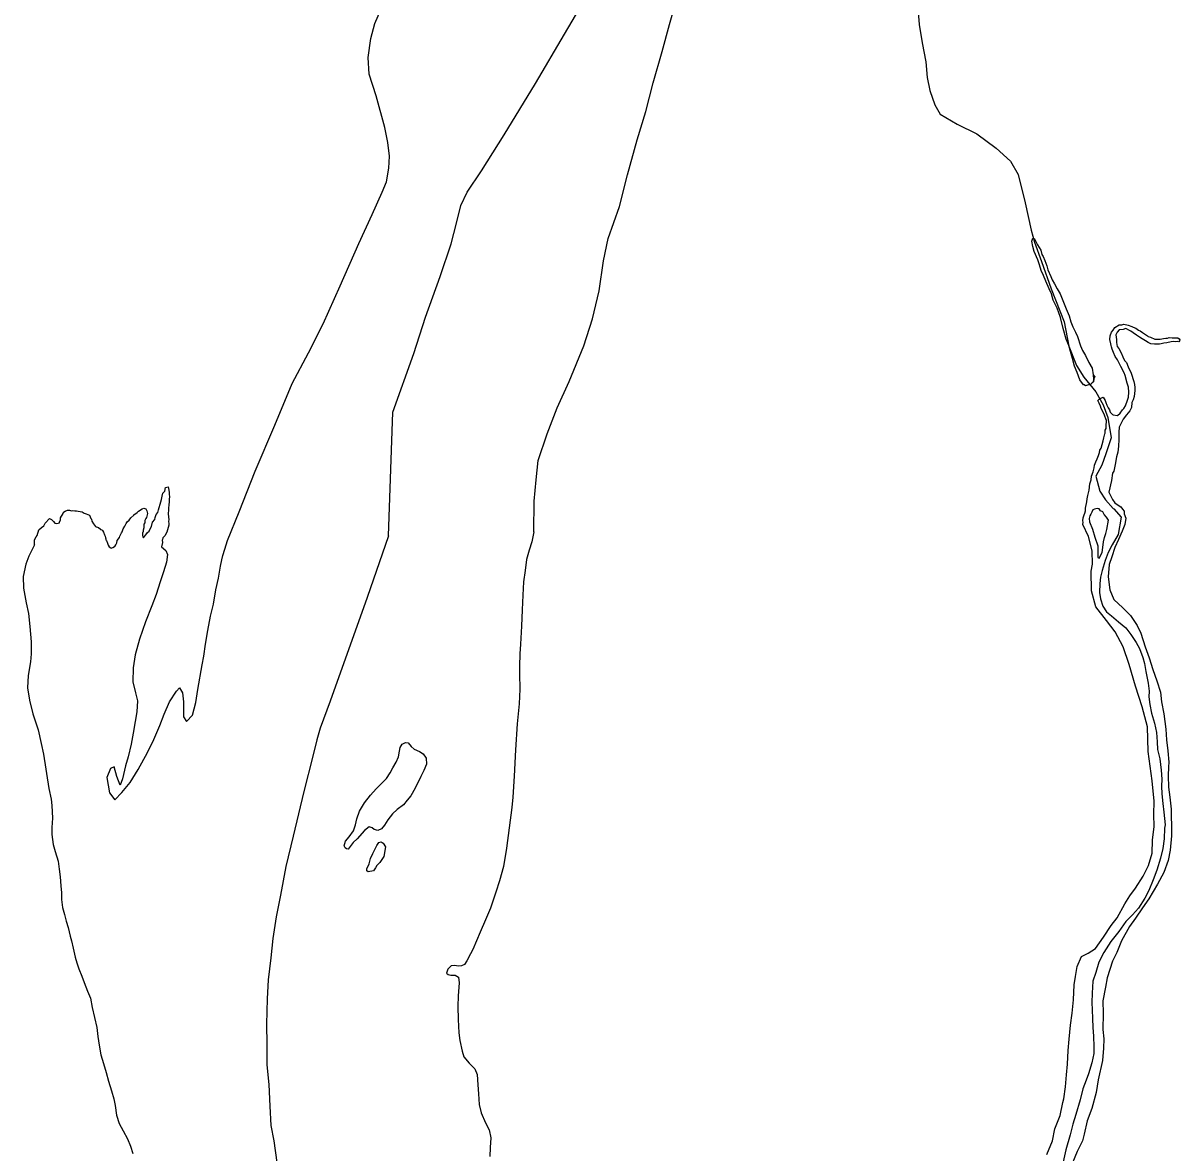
# Model space of a CAD drawing. Extents: x -83719 to 153526, y -11835 to 11446.
# Drawn here: x 1400.5 to 1543.1, y -1261.5 to -1122.3 of the extents above; entities that cross this region are included whole.
import ezdxf

# ---------------------------------------------------------------- set-up
doc = ezdxf.new("R2010")
doc.units = 0
doc.layers.add('Level 2', color=7, linetype='Continuous')
doc.layers.add('Level 9', color=7, linetype='Continuous')

msp = doc.modelspace()

# ---------------------------------------------------------------- linework, layer by layer
at = {"layer": 'Level 2'}
for points in [[(1445.58, -1185.46), (1446.1, -1170.24), (1448.72, -1163), (1450.16, -1158.52), (1451.95, -1153.51), (1453.3, -1149.47), (1453.98, -1146.95), (1454.5, -1144.76), (1455.3, -1143.11), (1457.05, -1140.47), (1459.85, -1136.03), (1463.72, -1129.7), (1467.29, -1123.64), (1470.12, -1118.77)], [(1510.79, -1119.87), (1511.01, -1122.44), (1511.36, -1124.7), (1511.81, -1127.03), (1511.98, -1128.96), (1512.31, -1130.59), (1512.92, -1132.35), (1513.57, -1133.51), (1515.67, -1134.73), (1518.12, -1135.92), (1520.49, -1137.67), (1522.26, -1139.3), (1523.19, -1140.92), (1524.06, -1144.44), (1524.8, -1147.8), (1525.2, -1149.26), (1526.08, -1151.65), (1527.28, -1155.03)], [(1527.28, -1155.03), (1528.87, -1159.11), (1529.46, -1162.1), (1530.41, -1164.49), (1531.31, -1165.9), (1532.78, -1167.74), (1533.68, -1169.33), (1534.24, -1170.89), (1534.66, -1173.38), (1534, -1175.37), (1533.5, -1176.75), (1532.79, -1178.1), (1533.26, -1179.96), (1533.95, -1181.05), (1534.91, -1182.1), (1535.01, -1182.14)], [(1535.9, -1183.16), (1535.55, -1185.31), (1534.78, -1186.59), (1534.3, -1187.51), (1533.93, -1188.52), (1533.56, -1189.73), (1533.34, -1190.57), (1533.26, -1191.34), (1533.22, -1192.44), (1533.37, -1193.24), (1533.66, -1194.16), (1534.11, -1194.85), (1534.72, -1195.34), (1535.57, -1196.05), (1536.46, -1196.83), (1537.11, -1197.65), (1537.74, -1198.6), (1538.15, -1199.36), (1538.58, -1200.45), (1538.76, -1201.22), (1538.95, -1202.21), (1539.25, -1203.61), (1539.35, -1204.61), (1539.33, -1205.31), (1539.42, -1206.27), (1539.64, -1207.34), (1540.01, -1208.56), (1540.27, -1209.72), (1540.33, -1210.86), (1540.38, -1211.79), (1540.68, -1212.95), (1540.84, -1214.35), (1540.9, -1215.45), (1540.89, -1216.32), (1540.91, -1217.25), (1541.04, -1218.45), (1541.17, -1219.51), (1541.31, -1221.08), (1541.25, -1221.51), (1541.21, -1222.82), (1541.04, -1224.02), (1540.74, -1225.2), (1540.31, -1226.68), (1539.84, -1227.86), (1539.3, -1229.2), (1538.82, -1230.15), (1538.02, -1231.37), (1537.31, -1232.19), (1536.46, -1233.01), (1535.62, -1234.23), (1534.62, -1235.49), (1533.78, -1236.81), (1533.15, -1238.03), (1532.78, -1239.3), (1532.4, -1240.35), (1532.31, -1241.82), (1532.3, -1242.99), (1532.32, -1243.89), (1532.38, -1244.95), (1532.41, -1246.09), (1532.5, -1247.15), (1532.53, -1248.45), (1532.52, -1249.29), (1532.28, -1250.43), (1531.88, -1251.77), (1531.6, -1252.55), (1531.19, -1253.63), (1530.85, -1255), (1530.3, -1256.78), (1529.96, -1257.99), (1529.62, -1259.3), (1529.1, -1261.15), (1528.74, -1262.63)], [(1535.01, -1182.14), (1535.9, -1183.16)], [(1445.58, -1185.46), (1442.96, -1193.06), (1438.4, -1205.85), (1437.15, -1209.16), (1436.75, -1210.63), (1436.24, -1212.64)], [(1436.24, -1212.64), (1435.13, -1217), (1433.83, -1222.49), (1432.93, -1226.24), (1432.27, -1229.78), (1431.74, -1232.42), (1431.33, -1235.1), (1431.06, -1237.47), (1430.75, -1240.21), (1430.61, -1242.55), (1430.55, -1245.65), (1430.57, -1248.15), (1430.6, -1250.66), (1430.83, -1253.09), (1430.96, -1255.76), (1431.08, -1258.16), (1431.44, -1260.06), (1431.83, -1262.72), (1432.55, -1265.7)]]:
    msp.add_lwpolyline(points, dxfattribs=at)
at = {"layer": 'Level 9'}
for points in [[(1425.73, -1186.03), (1427.17, -1182.5), (1429.16, -1177.48), (1431.58, -1171.82), (1433.7, -1166.69), (1435.72, -1162.91), (1437.52, -1159.33), (1439.62, -1154.64), (1441.94, -1149.44), (1443.57, -1145.87), (1444.81, -1143.1), (1445.35, -1141.85), (1445.61, -1140.14), (1445.72, -1138.67), (1445.48, -1136.97), (1445.11, -1135.14), (1444.06, -1131.22), (1443.21, -1128.57), (1443.06, -1126.53), (1443.42, -1124.19), (1443.91, -1122.34), (1444.7, -1120.42)], [(1463.49, -1184.96), (1463.52, -1181.19), (1463.77, -1178.58), (1464.02, -1176.17), (1465.15, -1172.9), (1466.38, -1169.7), (1467.85, -1166.46), (1469.66, -1162.05), (1470.72, -1158.72), (1471.55, -1155.26), (1472.1, -1151.57), (1472.68, -1148.82), (1474.06, -1144.88), (1475.05, -1140.98), (1476.22, -1136.65), (1477.29, -1133.15), (1478.21, -1129.62), (1479.3, -1125.76), (1480.23, -1122.46), (1480.79, -1120.45)], [(1531.26, -1166.87), (1530.81, -1166.25), (1530.46, -1165.32), (1530.14, -1164.56), (1529.89, -1163.63), (1529.67, -1162.76), (1529.46, -1162), (1529.14, -1161.24), (1528.75, -1159.91), (1528.42, -1158.58), (1528, -1157.39), (1527.51, -1156.43), (1527.33, -1155.66), (1527.02, -1155.04), (1526.6, -1154.08), (1526.31, -1153.38), (1526.03, -1152.75), (1525.85, -1152.05), (1525.61, -1151.46), (1525.19, -1150.43), (1525.01, -1149.8), (1524.89, -1149.14), (1525.02, -1148.8), (1525.22, -1148.86), (1525.6, -1149.59), (1525.98, -1150.28), (1526.13, -1150.78), (1526.3, -1151.04), (1526.51, -1151.54), (1526.72, -1152.2), (1526.87, -1152.67), (1527.22, -1153.5), (1527.39, -1153.93), (1527.67, -1154.42), (1528.01, -1155.02), (1528.39, -1155.64), (1528.61, -1156.24), (1528.89, -1156.87), (1529.13, -1157.5), (1529.48, -1158.36), (1529.7, -1159.09), (1529.94, -1159.72), (1530.26, -1160.35), (1530.5, -1160.91), (1530.89, -1162.07), (1531.14, -1162.63), (1531.52, -1163.23), (1531.9, -1164.09), (1532.32, -1164.81), (1532.47, -1165.61), (1532.48, -1166.18), (1532.48, -1166.28), (1532.44, -1166.33)], [(1531.19, -1184.08), (1531.21, -1183.78), (1531.17, -1183.61), (1531.2, -1183.25), (1531.32, -1182.88), (1531.42, -1182.67), (1531.51, -1182.4), (1531.51, -1182.07), (1531.66, -1181.3), (1531.72, -1180.9), (1531.81, -1180.49), (1531.96, -1179.86), (1532.04, -1179.05), (1532.2, -1178.55), (1532.26, -1178.11), (1532.45, -1177.57), (1532.57, -1177.07), (1532.63, -1176.77), (1532.76, -1176.36), (1532.95, -1175.96), (1533.1, -1175.55), (1533.23, -1175.18), (1533.29, -1174.92), (1533.42, -1174.65), (1533.54, -1174.21), (1533.7, -1173.77), (1533.76, -1173.4), (1533.88, -1172.9), (1533.91, -1172.8), (1533.94, -1172.43), (1534.07, -1172.26), (1534.06, -1172.03), (1534.11, -1171.19), (1534.05, -1171.16), (1533.83, -1170.59), (1533.69, -1170.23), (1533.42, -1169.77), (1533.35, -1169.47), (1533.2, -1169.1), (1533.03, -1168.81), (1533.19, -1168.64), (1533.39, -1168.5), (1533.69, -1168.39), (1533.93, -1168.79), (1534, -1169.05), (1534.14, -1169.35), (1534.28, -1169.68), (1534.45, -1169.95), (1534.56, -1170.24), (1534.7, -1170.41), (1534.83, -1170.51), (1534.93, -1170.54), (1535.43, -1170.63), (1535.76, -1170.35), (1536.05, -1169.94), (1536.22, -1169.77), (1536.44, -1169.44), (1536.69, -1168.73), (1536.79, -1168.39), (1536.84, -1167.76), (1536.8, -1167.16), (1536.65, -1166.66), (1536.4, -1165.69), (1536.26, -1165.36), (1535.84, -1164.6), (1535.6, -1164.11), (1535.43, -1163.78), (1535.18, -1163.35), (1534.94, -1162.89), (1534.8, -1162.45), (1534.69, -1162.16), (1534.66, -1162.02), (1534.62, -1161.79), (1534.51, -1161.26), (1534.53, -1160.82), (1534.72, -1160.35), (1534.92, -1160.11), (1535.14, -1159.81), (1535.64, -1159.46), (1535.97, -1159.46), (1536.23, -1159.38), (1536.77, -1159.51), (1537.21, -1159.66), (1537.37, -1159.76), (1537.71, -1159.89), (1538.05, -1160.11), (1538.25, -1160.21), (1538.55, -1160.4), (1539.13, -1160.82), (1539.23, -1160.92), (1539.53, -1160.98), (1540.07, -1161.21), (1540.7, -1161.23), (1541.14, -1161.15), (1541.4, -1161.11), (1541.63, -1161.1), (1541.83, -1161.03), (1542.17, -1161.06), (1542.47, -1161.05), (1542.63, -1161.08), (1542.87, -1161.05)], [(1542.87, -1161.05), (1543.07, -1161.17), (1543.14, -1161.31), (1543.11, -1161.44), (1543.01, -1161.54), (1542.88, -1161.51), (1542.61, -1161.55), (1542.31, -1161.52), (1542.08, -1161.56), (1541.55, -1161.67), (1541.15, -1161.72), (1540.85, -1161.79), (1540.62, -1161.83), (1540.35, -1161.83), (1540.02, -1161.84), (1539.55, -1161.82), (1539.25, -1161.66), (1538.91, -1161.43), (1538.5, -1161.17), (1538.17, -1160.98), (1537.8, -1160.75), (1537.39, -1160.43), (1537.08, -1160.23), (1536.92, -1160.17), (1536.48, -1159.91), (1536.15, -1160.02), (1535.65, -1160.1), (1535.42, -1160.37), (1535.26, -1160.71), (1535.31, -1161.27), (1535.31, -1161.34), (1535.31, -1161.64), (1535.39, -1162.14), (1535.63, -1162.4), (1535.91, -1162.93), (1536.12, -1163.39), (1536.33, -1163.86), (1536.57, -1164.09), (1536.78, -1164.65), (1537.13, -1165.41), (1537.48, -1166.44), (1537.45, -1166.44), (1537.55, -1166.81), (1537.6, -1167.17), (1537.57, -1167.57), (1537.52, -1168.28), (1537.39, -1168.71), (1537.23, -1169.05), (1537.18, -1169.65), (1536.96, -1170.06), (1536.57, -1170.54), (1536.14, -1171.11), (1535.67, -1172.09), (1535.61, -1172.69), (1535.6, -1173.6), (1535.58, -1174.4), (1535.5, -1175.17), (1535.34, -1175.74), (1535.16, -1176.68), (1534.98, -1177.49), (1534.85, -1177.76), (1534.7, -1178.66), (1534.4, -1180.1), (1534.61, -1180.57), (1534.82, -1181), (1535.13, -1181.39), (1535.53, -1181.68), (1535.87, -1181.91), (1536.07, -1182.17), (1536.28, -1182.44), (1536.29, -1182.74), (1536.47, -1183.28)], [(1532.47, -1165.61), (1532.64, -1165.88), (1532.54, -1166.14), (1532.48, -1166.48), (1532.32, -1166.62), (1532.06, -1166.86), (1531.86, -1166.86), (1531.49, -1166.97), (1531.36, -1166.87), (1531.26, -1166.87)], [(1416.06, -1184.88), (1416.22, -1184.61), (1416.38, -1184.34), (1416.5, -1183.8), (1416.76, -1183.46), (1416.82, -1183.23), (1416.95, -1182.86), (1417.14, -1182.58), (1417.24, -1182.28), (1417.3, -1181.98), (1417.45, -1181.58), (1417.61, -1181), (1417.7, -1180.6), (1417.76, -1180.2), (1417.99, -1179.96), (1418.11, -1179.52), (1418.44, -1179.42), (1418.52, -1179.85), (1418.56, -1180.12), (1418.56, -1180.42), (1418.6, -1180.58), (1418.54, -1181.02), (1418.55, -1181.25), (1418.49, -1181.69), (1418.46, -1182.02), (1418.47, -1182.29), (1418.41, -1182.72), (1418.45, -1183.16), (1418.49, -1183.46), (1418.46, -1183.69), (1418.5, -1183.93), (1418.51, -1184.16), (1418.32, -1184.73), (1418.26, -1185), (1418.03, -1185.47), (1417.77, -1185.71), (1417.71, -1185.91), (1417.68, -1186.01), (1417.74, -1186.29)], [(1401.95, -1186.6), (1401.96, -1186.49), (1401.93, -1186.25), (1401.95, -1185.95), (1402.14, -1185.58), (1402.27, -1185.41), (1402.49, -1184.74), (1402.82, -1184.43), (1403.08, -1184.22), (1403.24, -1183.92), (1403.8, -1183.34), (1404.03, -1183.47), (1404.27, -1183.7), (1404.47, -1183.89), (1404.71, -1183.95), (1405.01, -1183.85), (1405.01, -1183.78), (1405.13, -1183.48), (1405.16, -1183.24), (1405.48, -1182.73), (1405.51, -1182.57), (1405.71, -1182.43), (1406.01, -1182.32), (1406.24, -1182.32), (1406.51, -1182.38), (1406.67, -1182.34), (1406.91, -1182.4), (1407.14, -1182.4), (1407.34, -1182.43), (1407.58, -1182.46), (1407.81, -1182.52), (1408.05, -1182.68), (1408.32, -1182.74), (1408.72, -1182.93), (1408.89, -1183.33), (1408.96, -1183.43), (1409.03, -1183.66), (1409.21, -1183.99), (1409.34, -1184.16), (1409.45, -1184.32), (1409.55, -1184.38), (1409.72, -1184.41), (1409.85, -1184.45), (1410.09, -1184.64), (1410.09, -1184.67), (1410.26, -1184.74), (1410.32, -1184.8), (1410.46, -1185.03), (1410.57, -1185.33), (1410.64, -1185.5), (1410.71, -1185.73), (1410.75, -1185.83), (1410.75, -1185.96), (1410.82, -1186.03), (1410.96, -1186.39), (1411.03, -1186.63), (1411.13, -1186.82), (1411.37, -1186.95), (1411.4, -1186.98), (1411.6, -1186.91), (1411.8, -1186.78), (1411.83, -1186.77), (1411.99, -1186.57), (1412.09, -1186.34), (1412.15, -1186.03), (1412.44, -1185.69), (1412.47, -1185.53), (1412.66, -1185.12), (1412.73, -1184.98), (1412.89, -1184.61), (1413.08, -1184.28), (1413.24, -1183.97), (1413.37, -1183.74), (1413.6, -1183.56), (1413.82, -1183.26), (1414.18, -1182.92), (1414.18, -1182.88), (1414.58, -1182.61), (1414.77, -1182.44), (1415.2, -1182.16), (1415.43, -1182.05), (1415.67, -1182.15), (1415.8, -1182.38), (1415.88, -1182.71), (1415.76, -1183.22), (1415.66, -1183.35), (1415.53, -1183.59), (1415.54, -1183.86), (1415.44, -1184.02), (1415.41, -1184.33), (1415.42, -1184.49), (1415.35, -1184.76), (1415.32, -1184.93), (1415.26, -1185.16), (1415.27, -1185.43), (1415.3, -1185.6), (1415.37, -1185.7), (1415.47, -1185.59), (1415.67, -1185.36), (1415.86, -1185.08), (1416.06, -1184.88)], [(1534.34, -1183.53), (1534.1, -1183.15), (1533.79, -1182.86), (1533.65, -1182.53), (1533.35, -1182.37), (1533.17, -1182.13), (1532.94, -1182.11), (1532.61, -1182.18), (1532.41, -1182.28), (1532.28, -1182.55), (1532.16, -1182.79), (1532.03, -1182.99), (1531.97, -1183.33), (1531.98, -1183.76)], [(1536.47, -1183.28), (1536.35, -1184.09), (1536.04, -1184.9), (1535.56, -1185.91), (1535.12, -1186.92), (1534.75, -1188.06), (1534.44, -1189), (1534.28, -1190.54), (1534.51, -1192.14), (1535.01, -1193.3), (1536.1, -1194.34), (1537.06, -1195.28), (1537.89, -1196.53), (1538.31, -1197.46), (1538.85, -1199.14), (1539.35, -1200.5), (1539.81, -1201.93), (1540.28, -1203.35), (1540.75, -1204.74), (1540.88, -1205.94), (1541.15, -1207.43), (1541.42, -1209.3), (1541.49, -1210.63), (1541.65, -1211.96), (1541.79, -1213.36), (1541.73, -1213.93), (1541.7, -1215.06), (1541.73, -1216.43), (1541.92, -1217.69), (1542.06, -1219.16), (1542.08, -1219.79), (1542.12, -1221.46), (1542.1, -1222.43), (1541.95, -1224.2), (1541.68, -1225.48), (1541.15, -1226.96), (1540.38, -1228.41), (1539.33, -1230.2), (1538.55, -1231.32), (1537.68, -1232.61), (1536.94, -1233.63), (1535.95, -1235.39), (1535.35, -1236.84), (1534.84, -1237.89), (1534.19, -1239.94), (1533.99, -1241.08), (1533.66, -1242.79), (1533.67, -1244.36), (1533.65, -1246.33), (1533.77, -1247.46), (1533.73, -1248.63), (1533.6, -1250.13), (1533.06, -1252.51), (1532.8, -1254.09), (1532.28, -1256.04), (1531.72, -1257.59), (1531.32, -1259.2), (1531.14, -1260.04), (1530.47, -1261.35), (1529.53, -1263.64)], [(1531.98, -1183.76), (1532.37, -1184.65), (1532.66, -1185.64), (1533.02, -1186.7), (1533.02, -1188.14), (1533.19, -1188.23), (1533.57, -1187.52), (1533.66, -1186.89), (1533.71, -1186.19), (1533.86, -1185.68), (1534.01, -1185.18), (1534.14, -1184.71), (1534.34, -1183.53)], [(1463.49, -1184.96), (1463.26, -1186.2), (1462.92, -1187.25), (1462.61, -1188.39), (1462.41, -1189.73), (1462.24, -1191.13), (1462.15, -1192.8), (1462.06, -1194.61), (1461.97, -1196.61), (1461.86, -1198.82), (1461.76, -1200.02), (1461.72, -1201.53), (1461.75, -1202.46), (1461.79, -1204.36), (1461.67, -1206.17), (1461.46, -1208.64), (1461.24, -1211.85), (1461.08, -1215.09), (1460.91, -1217.7), (1460.79, -1218.94)], [(1526.75, -1261.71), (1527.44, -1260.06), (1527.74, -1258.55), (1528.37, -1256.9), (1528.7, -1255.32), (1528.82, -1254.88), (1529.05, -1253.38), (1529.15, -1251.91), (1529.28, -1250.6), (1529.38, -1248.9), (1529.51, -1247.49), (1529.67, -1245.79), (1529.87, -1244.31), (1530.03, -1242.67), (1530.11, -1240.8), (1530.26, -1239.8), (1530.49, -1238.56), (1531, -1237.31), (1531.82, -1236.89), (1532.74, -1236.34), (1533.74, -1234.94), (1534.67, -1233.49), (1535.42, -1232.57), (1536.34, -1230.81), (1536.95, -1229.86), (1537.66, -1228.88), (1538.63, -1227.42), (1539.29, -1226.1), (1539.72, -1224.59), (1539.75, -1222.99), (1539.95, -1221.31), (1539.94, -1219.81), (1539.97, -1218.17), (1539.74, -1215.68), (1539.47, -1213.88), (1539.22, -1212.05), (1539.15, -1209.02), (1538.49, -1206.53), (1537.66, -1203.98), (1536.9, -1201.33), (1536.15, -1199.14), (1535.17, -1197.3), (1534.1, -1195.89), (1532.76, -1194.22), (1532.25, -1192.23), (1532.19, -1189.83), (1532.37, -1188.95), (1532.33, -1187.32), (1531.86, -1185.56), (1531.19, -1184.08)], [(1417.74, -1186.29), (1417.58, -1186.83), (1418.13, -1187.28), (1418.34, -1187.78), (1418.23, -1188.72), (1417.86, -1189.89), (1417.45, -1191.14), (1416.93, -1192.72), (1416.42, -1194.1), (1415.64, -1196.05), (1414.89, -1198.21), (1414.34, -1200.12), (1414.11, -1201.76), (1414.08, -1203.47), (1414.38, -1204.83), (1414.64, -1205.79), (1414.54, -1207.16), (1414.37, -1208.37), (1414.1, -1209.81), (1413.87, -1211.15), (1413.5, -1212.69), (1413.16, -1213.8), (1412.8, -1215.44), (1412.49, -1216.22), (1412.1, -1215.13), (1411.77, -1213.93), (1411.31, -1214.15), (1410.87, -1215.26), (1411.18, -1217.15), (1411.83, -1218), (1412.71, -1217.12), (1413.75, -1215.86), (1414.71, -1214.26), (1415.89, -1212.17), (1416.65, -1210.58), (1417.41, -1208.83), (1417.94, -1207.45), (1418.57, -1205.93), (1419.44, -1204.61), (1419.8, -1204.2), (1420.18, -1204.82), (1420.31, -1205.92), (1420.32, -1207.79), (1420.7, -1208.35), (1421.41, -1207.56), (1421.84, -1206.02), (1422.07, -1204.41), (1422.63, -1201.39), (1422.8, -1200.29), (1423.04, -1198.81), (1423.33, -1197.14), (1423.65, -1195.36), (1424.02, -1193.88), (1424.31, -1192.11), (1424.61, -1190.67), (1424.87, -1189.22), (1425.05, -1188.42), (1425.14, -1187.88), (1425.39, -1187.11), (1425.73, -1186.03)], [(1401.95, -1186.6), (1401.25, -1187.99), (1400.87, -1188.96), (1400.54, -1190.47), (1400.58, -1191.94), (1400.92, -1193.74), (1401.22, -1195.03), (1401.36, -1196.66), (1401.53, -1198.53), (1401.54, -1200.03), (1401.43, -1201), (1401.17, -1202.67), (1401.07, -1204.21), (1401.31, -1205.74), (1401.75, -1207.4), (1402.39, -1209.39), (1402.77, -1211.05), (1403.07, -1212.39)], [(1440.6, -1224.09), (1440.4, -1224.06), (1440.24, -1223.93), (1440.13, -1223.66), (1440.29, -1223.12), (1440.75, -1222.58), (1441.28, -1221.85), (1441.5, -1221.08), (1441.66, -1220.37), (1441.99, -1219.4), (1442.64, -1218.39), (1443.36, -1217.42), (1444.05, -1216.64), (1444.78, -1215.97), (1445.34, -1215.4), (1445.8, -1214.69), (1446.12, -1214.05), (1446.52, -1213.35), (1446.81, -1212.71), (1446.93, -1212.01), (1447.03, -1211.57), (1447.26, -1211.14), (1447.66, -1210.93), (1448.02, -1211), (1448.39, -1211.43), (1448.73, -1211.76), (1449.4, -1212.05), (1449.87, -1212.34), (1450.24, -1212.87), (1450.28, -1213.61), (1449.93, -1214.41), (1449.57, -1215.15)], [(1403.07, -1212.39), (1403.72, -1216.63), (1404, -1217.93), (1404.07, -1218.7), (1404.16, -1220.26), (1404.1, -1221.4), (1404.08, -1222.3), (1404.23, -1223.5), (1404.5, -1224.36), (1404.88, -1225.56), (1404.99, -1226.56), (1405.1, -1227.5), (1405.18, -1228.6), (1405.26, -1229.46), (1405.27, -1230.3), (1405.41, -1231.26), (1405.65, -1232.16), (1405.86, -1232.96), (1406.1, -1233.76), (1406.35, -1234.82), (1406.52, -1235.39), (1406.7, -1236.29), (1406.97, -1237.39), (1407.15, -1238.12), (1407.39, -1238.82), (1407.77, -1239.75), (1408.07, -1240.51), (1408.49, -1241.58), (1408.83, -1242.47), (1409.07, -1243.61), (1409.63, -1246.07), (1409.75, -1247.17), (1409.92, -1248.24), (1410.1, -1249.44), (1410.45, -1250.5), (1410.79, -1251.63), (1411.07, -1252.7), (1411.45, -1253.89), (1411.73, -1254.86), (1411.9, -1255.69), (1412.05, -1256.89), (1412.36, -1257.92), (1412.87, -1258.82), (1413.41, -1259.78), (1413.79, -1260.71), (1414.07, -1261.61)], [(1449.57, -1215.15), (1448.88, -1216.59), (1448.33, -1217.5), (1447.9, -1218.07), (1447.44, -1218.61), (1446.65, -1219.19), (1446.09, -1219.73), (1445.49, -1220.47), (1445.1, -1221.14), (1444.71, -1221.58), (1444.28, -1221.78), (1443.81, -1221.65), (1443.57, -1221.45), (1443.21, -1221.32), (1442.61, -1221.8), (1441.72, -1222.81), (1441.23, -1223.25), (1440.6, -1224.09)], [(1460.79, -1218.94), (1460.12, -1223.95), (1459.75, -1226.22), (1459.27, -1228), (1458.82, -1229.37), (1458.17, -1231.35), (1457.55, -1232.82), (1456.87, -1234.33), (1456.42, -1235.37), (1455.96, -1236.44), (1455.7, -1237.01), (1455.24, -1237.85), (1454.95, -1238.29), (1454.58, -1238.49), (1454.19, -1238.5), (1453.75, -1238.43), (1453.32, -1238.47), (1452.89, -1238.88), (1452.73, -1239.38), (1452.93, -1239.54), (1453.26, -1239.61), (1453.8, -1239.64), (1454.2, -1239.86), (1454.31, -1240.56), (1454.19, -1242.17), (1454.11, -1243.5), (1454.16, -1245.1), (1454.24, -1246.71), (1454.39, -1247.67), (1454.67, -1248.97), (1454.87, -1249.7), (1455.51, -1250.46), (1456.22, -1251.16), (1456.5, -1251.85), (1456.58, -1253.12), (1456.66, -1254.26), (1456.77, -1255.56), (1457.01, -1256.59), (1457.53, -1257.82), (1458, -1258.68), (1458.21, -1259.65), (1458.13, -1260.88), (1458.07, -1261.98)], [(1443.07, -1226.9), (1442.93, -1226.77), (1442.93, -1226.53), (1443.19, -1225.9), (1443.38, -1225.26), (1443.64, -1224.62), (1443.97, -1223.95), (1444.13, -1223.62), (1444.39, -1223.28), (1444.66, -1223.18), (1444.93, -1223.34), (1445.23, -1223.81)], [(1445.23, -1223.81), (1445.01, -1225.01), (1444.52, -1225.72), (1444.16, -1226.09), (1443.96, -1226.39), (1443.73, -1226.76), (1443.07, -1226.9)]]:
    msp.add_lwpolyline(points, dxfattribs=at)

doc.saveas('drawing.dxf')
